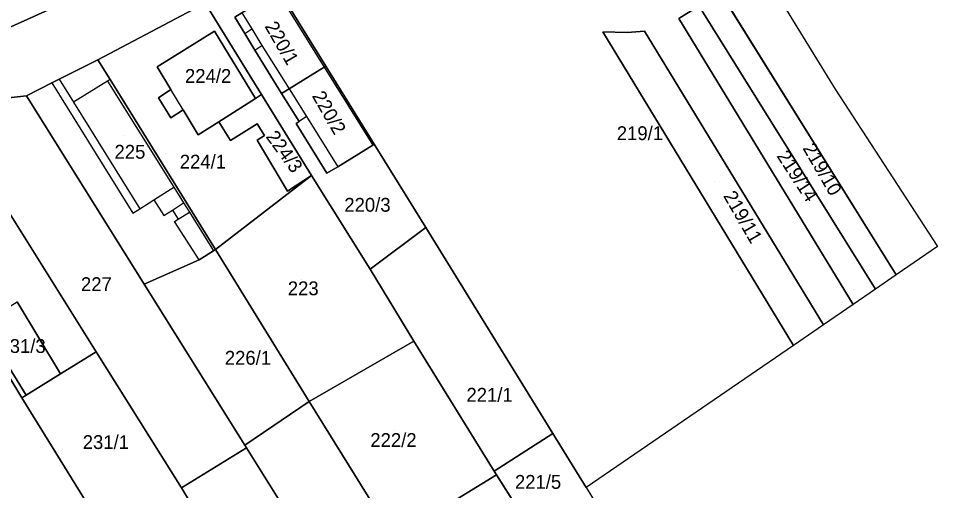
# Model space of a CAD drawing. Extents: x -263943 to -261149, y -1236934 to -1230686.
# Drawn here: x -262396.2 to -262263.3, y -1235567.9 to -1235499.5 of the extents above; entities that cross this region are included whole.
import ezdxf

# ---------------------------------------------------------------- set-up
doc = ezdxf.new("R2010")
doc.units = 0
for name, color, linetype in [('body_kn', 7, 'Continuous'), ('kladpar_druhypozemkov', 7, 'Continuous'), ('kladpar_hranice', 7, 'Continuous'), ('kladpar_parcelnecisla', 7, 'Continuous'), ('kladpar_plochy', 7, 'Continuous'), ('zappar_hrandruhpozemk', 7, 'Continuous')]:
    doc.layers.add(name, color=color, linetype=linetype)

msp = doc.modelspace()

# ---------------------------------------------------------------- linework, layer by layer
at = {"layer": 'body_kn'}
for p, q in [((-262300.75, -1235499.57), (-262300.75, -1235499.57)), ((-262367.88, -1235501.38), (-262367.88, -1235501.38)), ((-262363.49, -1235501.71), (-262363.49, -1235501.71)), ((-262363.49, -1235501.71), (-262363.49, -1235501.71)), ((-262362.49, -1235501.08), (-262362.49, -1235501.08)), ((-262362.49, -1235501.08), (-262362.49, -1235501.08)), ((-262311.72, -1235501.51), (-262311.72, -1235501.51)), ((-262308.21, -1235501.61), (-262308.21, -1235501.61)), ((-262305.71, -1235501.41), (-262305.71, -1235501.41)), ((-262362.03, -1235504.12), (-262362.03, -1235504.12)), ((-262362.03, -1235504.12), (-262362.03, -1235504.12)), ((-262361.01, -1235503.45), (-262361.01, -1235503.45)), ((-262361.01, -1235503.45), (-262361.01, -1235503.45)), ((-262384.73, -1235505.55), (-262384.73, -1235505.55)), ((-262376.17, -1235506.56), (-262376.17, -1235506.56)), ((-262351.99, -1235506.59), (-262351.99, -1235506.59)), ((-262351.99, -1235506.59), (-262351.99, -1235506.59)), ((-262351.75, -1235506.44), (-262351.75, -1235506.44)), ((-262390.31, -1235508.35), (-262390.31, -1235508.35)), ((-262390.31, -1235508.35), (-262390.31, -1235508.35)), ((-262382.96, -1235508.4), (-262382.96, -1235508.4)), ((-262382.96, -1235508.4), (-262382.96, -1235508.4)), ((-262391.39, -1235508.89), (-262391.39, -1235508.89)), ((-262391.39, -1235508.89), (-262391.39, -1235508.89)), ((-262383.36, -1235508.65), (-262383.36, -1235508.65)), ((-262374.2, -1235509.81), (-262374.2, -1235509.81)), ((-262357.08, -1235509.74), (-262357.08, -1235509.74)), ((-262357.08, -1235509.74), (-262357.08, -1235509.74)), ((-262278.11, -1235509.77), (-262278.11, -1235509.77)), ((-262395.05, -1235510.73), (-262395.05, -1235510.73)), ((-262375.99, -1235511.04), (-262375.99, -1235511.04)), ((-262361.93, -1235511.11), (-262361.93, -1235511.11)), ((-262361.06, -1235510.56), (-262361.06, -1235510.56)), ((-262361.06, -1235510.56), (-262361.06, -1235510.56)), ((-262358.2, -1235510.43), (-262358.2, -1235510.43)), ((-262388.25, -1235511.67), (-262388.25, -1235511.67)), ((-262388.25, -1235511.67), (-262388.25, -1235511.67)), ((-262374.2, -1235513.92), (-262374.2, -1235513.92)), ((-262372.39, -1235512.79), (-262372.39, -1235512.79)), ((-262372.39, -1235512.79), (-262372.39, -1235512.79)), ((-262354.59, -1235513.73), (-262354.59, -1235513.73)), ((-262354.59, -1235513.73), (-262354.59, -1235513.73)), ((-262367.26, -1235514.49), (-262367.26, -1235514.49)), ((-262367.26, -1235514.49), (-262367.26, -1235514.49)), ((-262361.68, -1235514.8), (-262361.68, -1235514.8)), ((-262356.07, -1235514.74), (-262356.07, -1235514.74)), ((-262355.62, -1235514.44), (-262355.62, -1235514.44)), ((-262370.22, -1235516.37), (-262370.22, -1235516.37)), ((-262360.64, -1235516.5), (-262360.64, -1235516.5)), ((-262365.58, -1235517.2), (-262365.58, -1235517.2)), ((-262361.68, -1235517.14), (-262361.68, -1235517.14)), ((-262344.98, -1235517.87), (-262344.98, -1235517.87)), ((-262344.98, -1235517.87), (-262344.98, -1235517.87)), ((-262344.77, -1235517.74), (-262344.77, -1235517.74)), ((-262350.04, -1235521), (-262350.04, -1235521)), ((-262353.85, -1235522.27), (-262353.85, -1235522.27)), ((-262351.65, -1235521.93), (-262351.65, -1235521.93)), ((-262373.76, -1235523.97), (-262373.76, -1235523.97)), ((-262373.76, -1235523.97), (-262373.76, -1235523.97)), ((-262357.32, -1235524.52), (-262357.32, -1235524.52)), ((-262376.65, -1235525.8), (-262376.65, -1235525.8)), ((-262378.68, -1235527.1), (-262378.68, -1235527.1)), ((-262372.34, -1235526.24), (-262372.34, -1235526.24)), ((-262379.68, -1235527.73), (-262379.68, -1235527.73)), ((-262375.19, -1235528.06), (-262375.19, -1235528.06)), ((-262373.96, -1235527.27), (-262373.96, -1235527.27)), ((-262371.5, -1235527.58), (-262371.5, -1235527.58)), ((-262373.66, -1235528.91), (-262373.66, -1235528.91)), ((-262373.13, -1235528.58), (-262373.13, -1235528.58)), ((-262373.13, -1235528.58), (-262373.13, -1235528.58)), ((-262337.32, -1235529.79), (-262337.32, -1235529.79)), ((-262368.01, -1235533.15), (-262368.01, -1235533.15)), ((-262367.72, -1235532.96), (-262367.72, -1235532.96)), ((-262367.72, -1235532.96), (-262367.72, -1235532.96)), ((-262263.31, -1235532.56), (-262263.31, -1235532.56)), ((-262370.09, -1235534.49), (-262370.09, -1235534.49)), ((-262370.09, -1235534.49), (-262370.09, -1235534.49)), ((-262345.35, -1235535.81), (-262345.35, -1235535.81)), ((-262345.35, -1235535.81), (-262345.35, -1235535.81)), ((-262269.29, -1235536.66), (-262269.29, -1235536.66)), ((-262269.29, -1235536.66), (-262269.29, -1235536.66)), ((-262378.05, -1235537.97), (-262378.05, -1235537.97)), ((-262378.05, -1235537.97), (-262378.05, -1235537.97)), ((-262272.28, -1235538.71), (-262272.28, -1235538.71)), ((-262272.28, -1235538.71), (-262272.28, -1235538.71)), ((-262275.51, -1235540.93), (-262275.51, -1235540.93)), ((-262279.83, -1235543.89), (-262279.83, -1235543.89)), ((-262279.83, -1235543.89), (-262279.83, -1235543.89)), ((-262339.06, -1235546.21), (-262339.06, -1235546.21)), ((-262339.06, -1235546.21), (-262339.06, -1235546.21)), ((-262284.13, -1235546.84), (-262284.13, -1235546.84)), ((-262384.97, -1235547.8), (-262384.97, -1235547.8)), ((-262384.97, -1235547.8), (-262384.97, -1235547.8)), ((-262390.14, -1235550.98), (-262390.14, -1235550.98)), ((-262395.72, -1235554.42), (-262395.72, -1235554.42)), ((-262395.72, -1235554.42), (-262395.72, -1235554.42)), ((-262395.09, -1235554.03), (-262395.09, -1235554.03)), ((-262354.2, -1235554.96), (-262354.2, -1235554.96)), ((-262354.2, -1235554.96), (-262354.2, -1235554.96)), ((-262318.94, -1235559.57), (-262318.94, -1235559.57)), ((-262363.48, -1235561.29), (-262363.48, -1235561.29)), ((-262363.25, -1235561.66), (-262363.25, -1235561.66)), ((-262327.41, -1235565.03), (-262327.41, -1235565.03)), ((-262327.41, -1235565.03), (-262327.41, -1235565.03)), ((-262327.07, -1235565.59), (-262327.07, -1235565.59)), ((-262372.64, -1235567.43), (-262372.64, -1235567.43)), ((-262314.11, -1235567.4), (-262314.11, -1235567.4)), ((-262314.11, -1235567.4), (-262314.11, -1235567.4))]:
    msp.add_line(p, q, dxfattribs=at)
at = {"layer": 'kladpar_druhypozemkov'}
for p, q in [((-262357.06, -1235502.8), (-262357.06, -1235502.8)), ((-262367.9, -1235506.89), (-262367.9, -1235506.89)), ((-262350.16, -1235513.3), (-262350.16, -1235513.3)), ((-262307.07, -1235515.01), (-262307.07, -1235515.01)), ((-262285.6, -1235515.26), (-262285.6, -1235515.26)), ((-262381.05, -1235516.49), (-262381.05, -1235516.49)), ((-262359.15, -1235516.27), (-262359.15, -1235516.27)), ((-262288.39, -1235517.88), (-262288.39, -1235517.88)), ((-262369.44, -1235519.86), (-262369.44, -1235519.86)), ((-262295.61, -1235523.08), (-262295.61, -1235523.08)), ((-262345.46, -1235525.16), (-262345.46, -1235525.16)), ((-262385.25, -1235537.34), (-262385.25, -1235537.34)), ((-262355.25, -1235537.29), (-262355.25, -1235537.29)), ((-262395.85, -1235545.39), (-262395.85, -1235545.39)), ((-262363.17, -1235547.68), (-262363.17, -1235547.68)), ((-262328.2, -1235552.84), (-262328.2, -1235552.84)), ((-262341.85, -1235559.09), (-262341.85, -1235559.09)), ((-262384.15, -1235559.49), (-262384.15, -1235559.49)), ((-262320.95, -1235565.73), (-262320.95, -1235565.73))]:
    msp.add_line(p, q, dxfattribs=at)
at = {"layer": 'kladpar_hranice'}
for p, q in [((-262295.46, -1235494.6), (-262269.29, -1235536.66)), ((-262269.29, -1235536.66), (-262295.46, -1235494.6)), ((-262297.9, -1235497.61), (-262272.28, -1235538.71)), ((-262272.28, -1235538.71), (-262297.9, -1235497.61)), ((-262275.51, -1235540.93), (-262300.75, -1235499.57)), ((-262300.75, -1235499.57), (-262275.51, -1235540.93)), ((-262284.13, -1235546.84), (-262311.72, -1235501.51)), ((-262311.72, -1235501.51), (-262284.13, -1235546.84)), ((-262305.71, -1235501.41), (-262279.83, -1235543.89)), ((-262279.83, -1235543.89), (-262305.71, -1235501.41)), ((-262269.29, -1235536.66), (-262272.28, -1235538.71)), ((-262272.28, -1235538.71), (-262275.51, -1235540.93)), ((-262275.51, -1235540.93), (-262279.83, -1235543.89)), ((-262279.83, -1235543.89), (-262284.13, -1235546.84)), ((-262284.13, -1235546.84), (-262314.11, -1235567.4))]:
    msp.add_line(p, q, dxfattribs=at)
for points in [[(-262305.27, -1235478.82), (-262302.09, -1235470.1), (-262290.98, -1235488.82), (-262278.11, -1235509.77), (-262263.31, -1235532.56), (-262269.29, -1235536.66)], [(-262395.68, -1235477.69), (-262384.68, -1235495.02), (-262402.61, -1235503.12), (-262405.02, -1235499.41), (-262405.09, -1235499.31), (-262410.45, -1235491.06), (-262413.48, -1235486.39), (-262413.55, -1235486.29), (-262413.93, -1235485.71), (-262406.13, -1235480.15), (-262402.41, -1235477.5), (-262397.81, -1235474.3), (-262395.68, -1235477.69)], [(-262315.72, -1235494.94), (-262321.72, -1235497.33), (-262340.58, -1235497.45), (-262349.26, -1235495.32), (-262360.28, -1235492.67), (-262369.21, -1235497.34), (-262384.73, -1235505.55), (-262390.31, -1235508.35), (-262391.39, -1235508.89), (-262395.05, -1235510.73), (-262402, -1235511.5)], [(-262345.35, -1235535.81), (-262353.85, -1235522.27), (-262361.06, -1235510.56), (-262369.21, -1235497.34), (-262360.28, -1235492.67), (-262358.51, -1235495.52), (-262358.78, -1235495.68), (-262363.94, -1235498.76), (-262364.92, -1235499.35), (-262363.49, -1235501.71), (-262362.03, -1235504.12), (-262358.2, -1235510.43), (-262355.62, -1235514.44), (-262356.07, -1235514.74), (-262351.65, -1235521.93), (-262350.04, -1235521), (-262344.98, -1235517.87), (-262344.77, -1235517.74), (-262337.32, -1235529.79), (-262345.35, -1235535.81)], [(-262314.11, -1235567.4), (-262318.94, -1235559.57), (-262337.32, -1235529.79), (-262344.77, -1235517.74), (-262351.75, -1235506.44), (-262358.51, -1235495.52), (-262360.28, -1235492.67), (-262349.26, -1235495.32), (-262340.58, -1235497.45), (-262321.72, -1235497.33), (-262315.72, -1235494.94)], [(-262402.61, -1235503.12), (-262384.68, -1235495.02)], [(-262295.46, -1235494.6), (-262297.9, -1235497.61), (-262298.19, -1235497.96), (-262300.75, -1235499.57)], [(-262351.99, -1235506.59), (-262357.08, -1235509.74), (-262358.2, -1235510.43), (-262362.03, -1235504.12), (-262363.49, -1235501.71), (-262364.92, -1235499.35), (-262363.94, -1235498.76), (-262358.78, -1235495.68), (-262358.51, -1235495.52), (-262351.75, -1235506.44), (-262351.99, -1235506.59)], [(-262369.21, -1235497.34), (-262361.06, -1235510.56), (-262361.93, -1235511.11), (-262367.88, -1235501.38), (-262376.17, -1235506.56), (-262374.2, -1235509.81), (-262375.99, -1235511.04), (-262374.2, -1235513.92), (-262372.39, -1235512.79), (-262370.22, -1235516.37), (-262367.26, -1235514.49), (-262365.58, -1235517.2), (-262361.68, -1235514.8), (-262360.64, -1235516.5), (-262361.68, -1235517.14), (-262357.32, -1235524.52), (-262353.85, -1235522.27), (-262367.72, -1235532.96), (-262382.96, -1235508.4), (-262384.73, -1235505.55), (-262369.21, -1235497.34)], [(-262300.75, -1235499.57), (-262298.19, -1235497.96), (-262297.9, -1235497.61)], [(-262367.26, -1235514.49), (-262370.22, -1235516.37), (-262372.39, -1235512.79), (-262374.2, -1235513.92), (-262375.99, -1235511.04), (-262374.2, -1235509.81), (-262376.17, -1235506.56), (-262367.88, -1235501.38), (-262361.93, -1235511.11), (-262367.26, -1235514.49)], [(-262311.72, -1235501.51), (-262308.21, -1235501.61), (-262305.71, -1235501.41)], [(-262305.71, -1235501.41), (-262308.21, -1235501.61), (-262311.72, -1235501.51)], [(-262378.05, -1235537.97), (-262395.05, -1235510.73), (-262391.39, -1235508.89), (-262390.31, -1235508.35), (-262384.73, -1235505.55), (-262382.96, -1235508.4), (-262367.72, -1235532.96), (-262368.01, -1235533.15), (-262370.09, -1235534.49), (-262378.05, -1235537.97)], [(-262344.98, -1235517.87), (-262350.04, -1235521), (-262351.65, -1235521.93), (-262356.07, -1235514.74), (-262355.62, -1235514.44), (-262358.2, -1235510.43), (-262357.08, -1235509.74), (-262351.99, -1235506.59), (-262351.75, -1235506.44), (-262344.77, -1235517.74), (-262344.98, -1235517.87)], [(-262384.97, -1235547.8), (-262406.48, -1235513.46), (-262402, -1235511.5), (-262395.05, -1235510.73), (-262378.05, -1235537.97), (-262363.48, -1235561.29), (-262363.25, -1235561.66), (-262372.64, -1235567.43), (-262384.97, -1235547.8)], [(-262361.06, -1235510.56), (-262353.85, -1235522.27), (-262357.32, -1235524.52), (-262361.68, -1235517.14), (-262360.64, -1235516.5), (-262361.68, -1235514.8), (-262365.58, -1235517.2), (-262367.26, -1235514.49), (-262361.93, -1235511.11), (-262361.06, -1235510.56)], [(-262401.5, -1235543.68), (-262395.09, -1235554.03), (-262395.72, -1235554.42), (-262401.77, -1235544.46), (-262404.76, -1235539.55), (-262406.48, -1235536.72), (-262415.64, -1235521.66), (-262417.74, -1235518.21), (-262406.48, -1235513.46), (-262384.97, -1235547.8), (-262390.14, -1235550.98), (-262396.42, -1235540.54)], [(-262367.72, -1235532.96), (-262353.85, -1235522.27), (-262345.35, -1235535.81), (-262339.06, -1235546.21), (-262354.2, -1235554.96), (-262367.72, -1235532.96)], [(-262327.41, -1235565.03), (-262339.06, -1235546.21), (-262345.35, -1235535.81), (-262337.32, -1235529.79), (-262318.94, -1235559.57), (-262327.41, -1235565.03)], [(-262378.05, -1235537.97), (-262370.09, -1235534.49), (-262368.01, -1235533.15), (-262367.72, -1235532.96), (-262354.2, -1235554.96), (-262363.48, -1235561.29), (-262378.05, -1235537.97)], [(-262396.42, -1235540.54), (-262390.14, -1235550.98), (-262395.09, -1235554.03), (-262401.5, -1235543.68), (-262396.42, -1235540.54)], [(-262395.72, -1235554.42), (-262386.28, -1235569.73), (-262396.68, -1235576.1), (-262412.35, -1235550.62), (-262406.48, -1235547.17), (-262401.77, -1235544.46), (-262395.72, -1235554.42)], [(-262339.06, -1235546.21), (-262327.41, -1235565.03), (-262327.07, -1235565.59), (-262341.96, -1235574.67), (-262354.2, -1235554.96), (-262339.06, -1235546.21)], [(-262386.28, -1235569.73), (-262395.72, -1235554.42), (-262395.09, -1235554.03), (-262390.14, -1235550.98), (-262384.97, -1235547.8), (-262372.64, -1235567.43), (-262369.75, -1235572.25), (-262380.5, -1235579.04), (-262386.28, -1235569.73)], [(-262347.35, -1235587.12), (-262363.25, -1235561.66), (-262363.48, -1235561.29), (-262354.2, -1235554.96)], [(-262354.2, -1235554.96), (-262341.96, -1235574.67), (-262323.43, -1235603.77), (-262323.98, -1235604.08), (-262327.25, -1235598.78), (-262330.89, -1235600.82), (-262327.45, -1235606.06), (-262333.24, -1235609.37), (-262347.35, -1235587.12)], [(-262327.41, -1235565.03), (-262318.94, -1235559.57), (-262314.11, -1235567.4), (-262300.39, -1235589.57)], [(-262342.8, -1235614.72), (-262344.01, -1235612.83), (-262344.27, -1235612.42), (-262350.81, -1235602.22), (-262354.64, -1235596.25), (-262356.41, -1235593.48), (-262369.75, -1235572.25), (-262372.64, -1235567.43), (-262363.25, -1235561.66), (-262347.35, -1235587.12), (-262333.24, -1235609.37), (-262342.8, -1235614.72)], [(-262341.96, -1235574.67), (-262327.07, -1235565.59), (-262308.37, -1235595.03), (-262323.43, -1235603.77), (-262341.96, -1235574.67)], [(-262300.39, -1235589.57), (-262308.37, -1235595.03), (-262327.07, -1235565.59), (-262327.41, -1235565.03)]]:
    msp.add_lwpolyline(points, dxfattribs=at)
at = {"layer": 'kladpar_plochy'}
for p, q in [((-262406.48, -1235513.46), (-262384.97, -1235547.8)), ((-262390.14, -1235550.98), (-262396.42, -1235540.54)), ((-262395.72, -1235554.42), (-262401.77, -1235544.46)), ((-262401.5, -1235543.68), (-262395.09, -1235554.03)), ((-262384.97, -1235547.8), (-262390.14, -1235550.98)), ((-262395.09, -1235554.03), (-262395.72, -1235554.42)), ((-262363.48, -1235561.29), (-262354.2, -1235554.96)), ((-262354.2, -1235554.96), (-262341.96, -1235574.67)), ((-262327.41, -1235565.03), (-262318.94, -1235559.57)), ((-262318.94, -1235559.57), (-262314.11, -1235567.4)), ((-262363.25, -1235561.66), (-262363.48, -1235561.29)), ((-262347.35, -1235587.12), (-262363.25, -1235561.66)), ((-262327.07, -1235565.59), (-262327.41, -1235565.03)), ((-262308.37, -1235595.03), (-262327.07, -1235565.59)), ((-262314.11, -1235567.4), (-262300.39, -1235589.57))]:
    msp.add_line(p, q, dxfattribs=at)
for points in [[(-262395.68, -1235477.69), (-262384.68, -1235495.02), (-262402.61, -1235503.12), (-262405.02, -1235499.41), (-262405.09, -1235499.31), (-262410.45, -1235491.06), (-262413.48, -1235486.39), (-262413.55, -1235486.29), (-262413.93, -1235485.71), (-262406.13, -1235480.15), (-262402.41, -1235477.5), (-262397.81, -1235474.3)], [(-262345.35, -1235535.81), (-262353.85, -1235522.27), (-262361.06, -1235510.56), (-262369.21, -1235497.34), (-262360.28, -1235492.67), (-262358.51, -1235495.52), (-262358.78, -1235495.68), (-262363.94, -1235498.76), (-262364.92, -1235499.35), (-262363.49, -1235501.71), (-262362.03, -1235504.12), (-262358.2, -1235510.43), (-262355.62, -1235514.44), (-262356.07, -1235514.74), (-262351.65, -1235521.93), (-262350.04, -1235521), (-262344.98, -1235517.87), (-262344.77, -1235517.74), (-262337.32, -1235529.79)], [(-262269.29, -1235536.66), (-262272.28, -1235538.71), (-262297.9, -1235497.61), (-262295.46, -1235494.6)], [(-262351.99, -1235506.59), (-262357.08, -1235509.74), (-262358.2, -1235510.43), (-262362.03, -1235504.12), (-262363.49, -1235501.71), (-262364.92, -1235499.35), (-262363.94, -1235498.76), (-262358.78, -1235495.68), (-262358.51, -1235495.52), (-262351.75, -1235506.44)], [(-262369.21, -1235497.34), (-262361.06, -1235510.56), (-262361.93, -1235511.11), (-262367.88, -1235501.38), (-262376.17, -1235506.56), (-262374.2, -1235509.81), (-262375.99, -1235511.04), (-262374.2, -1235513.92), (-262372.39, -1235512.79), (-262370.22, -1235516.37), (-262367.26, -1235514.49), (-262365.58, -1235517.2), (-262361.68, -1235514.8), (-262360.64, -1235516.5), (-262361.68, -1235517.14), (-262357.32, -1235524.52), (-262353.85, -1235522.27), (-262367.72, -1235532.96), (-262382.96, -1235508.4), (-262384.73, -1235505.55)], [(-262272.28, -1235538.71), (-262275.51, -1235540.93), (-262300.75, -1235499.57), (-262298.19, -1235497.96), (-262297.9, -1235497.61)], [(-262367.26, -1235514.49), (-262370.22, -1235516.37), (-262372.39, -1235512.79), (-262374.2, -1235513.92), (-262375.99, -1235511.04), (-262374.2, -1235509.81), (-262376.17, -1235506.56), (-262367.88, -1235501.38), (-262361.93, -1235511.11)], [(-262279.83, -1235543.89), (-262284.13, -1235546.84), (-262311.72, -1235501.51), (-262308.21, -1235501.61), (-262305.71, -1235501.41)], [(-262378.05, -1235537.97), (-262395.05, -1235510.73), (-262391.39, -1235508.89), (-262390.31, -1235508.35), (-262384.73, -1235505.55), (-262382.96, -1235508.4), (-262367.72, -1235532.96), (-262368.01, -1235533.15), (-262370.09, -1235534.49)], [(-262344.98, -1235517.87), (-262350.04, -1235521), (-262351.65, -1235521.93), (-262356.07, -1235514.74), (-262355.62, -1235514.44), (-262358.2, -1235510.43), (-262357.08, -1235509.74), (-262351.99, -1235506.59), (-262351.75, -1235506.44), (-262344.77, -1235517.74)], [(-262384.97, -1235547.8), (-262406.48, -1235513.46), (-262402, -1235511.5), (-262395.05, -1235510.73), (-262378.05, -1235537.97), (-262363.48, -1235561.29), (-262363.25, -1235561.66), (-262372.64, -1235567.43)], [(-262361.06, -1235510.56), (-262353.85, -1235522.27), (-262357.32, -1235524.52), (-262361.68, -1235517.14), (-262360.64, -1235516.5), (-262361.68, -1235514.8), (-262365.58, -1235517.2), (-262367.26, -1235514.49), (-262361.93, -1235511.11)], [(-262367.72, -1235532.96), (-262353.85, -1235522.27), (-262345.35, -1235535.81), (-262339.06, -1235546.21), (-262354.2, -1235554.96)], [(-262327.41, -1235565.03), (-262339.06, -1235546.21), (-262345.35, -1235535.81), (-262337.32, -1235529.79), (-262318.94, -1235559.57)], [(-262378.05, -1235537.97), (-262370.09, -1235534.49), (-262368.01, -1235533.15), (-262367.72, -1235532.96), (-262354.2, -1235554.96), (-262363.48, -1235561.29)], [(-262396.42, -1235540.54), (-262390.14, -1235550.98), (-262395.09, -1235554.03), (-262401.5, -1235543.68)], [(-262395.72, -1235554.42), (-262386.28, -1235569.73), (-262396.68, -1235576.1), (-262412.35, -1235550.62), (-262406.48, -1235547.17), (-262401.77, -1235544.46)], [(-262339.06, -1235546.21), (-262327.41, -1235565.03), (-262327.07, -1235565.59), (-262341.96, -1235574.67), (-262354.2, -1235554.96)], [(-262386.28, -1235569.73), (-262395.72, -1235554.42), (-262395.09, -1235554.03), (-262390.14, -1235550.98), (-262384.97, -1235547.8), (-262372.64, -1235567.43), (-262369.75, -1235572.25), (-262380.5, -1235579.04)], [(-262342.8, -1235614.72), (-262344.01, -1235612.83), (-262344.27, -1235612.42), (-262350.81, -1235602.22), (-262354.64, -1235596.25), (-262356.41, -1235593.48), (-262369.75, -1235572.25), (-262372.64, -1235567.43), (-262363.25, -1235561.66), (-262347.35, -1235587.12), (-262333.24, -1235609.37)], [(-262341.96, -1235574.67), (-262327.07, -1235565.59), (-262308.37, -1235595.03), (-262323.43, -1235603.77)]]:
    msp.add_lwpolyline(points, close=True, dxfattribs=at)
for points in [[(-262290.98, -1235488.82), (-262278.11, -1235509.77), (-262263.31, -1235532.56), (-262269.29, -1235536.66), (-262295.46, -1235494.6)], [(-262402.61, -1235503.12), (-262384.68, -1235495.02)], [(-262298.19, -1235497.96), (-262300.75, -1235499.57), (-262275.51, -1235540.93), (-262279.83, -1235543.89), (-262305.71, -1235501.41), (-262308.21, -1235501.61), (-262311.72, -1235501.51), (-262284.13, -1235546.84), (-262314.11, -1235567.4), (-262318.94, -1235559.57), (-262337.32, -1235529.79), (-262344.77, -1235517.74), (-262351.75, -1235506.44), (-262358.51, -1235495.52)], [(-262369.21, -1235497.34), (-262384.73, -1235505.55), (-262390.31, -1235508.35), (-262391.39, -1235508.89), (-262395.05, -1235510.73), (-262402, -1235511.5)]]:
    msp.add_lwpolyline(points, dxfattribs=at)
at = {"layer": 'zappar_hrandruhpozemk'}
for p, q in [((-262358.78, -1235495.68), (-262351.99, -1235506.59)), ((-262363.94, -1235498.76), (-262362.49, -1235501.08)), ((-262363.49, -1235501.71), (-262362.49, -1235501.08)), ((-262362.49, -1235501.08), (-262361.01, -1235503.45)), ((-262362.03, -1235504.12), (-262361.01, -1235503.45)), ((-262361.01, -1235503.45), (-262357.08, -1235509.74)), ((-262351.99, -1235506.59), (-262344.98, -1235517.87)), ((-262390.31, -1235508.35), (-262388.25, -1235511.67)), ((-262382.96, -1235508.4), (-262383.36, -1235508.65)), ((-262391.39, -1235508.89), (-262379.68, -1235527.73)), ((-262383.36, -1235508.65), (-262388.25, -1235511.67)), ((-262383.36, -1235508.65), (-262373.76, -1235523.97)), ((-262372.39, -1235512.79), (-262374.2, -1235509.81)), ((-262388.25, -1235511.67), (-262378.68, -1235527.1)), ((-262354.59, -1235513.73), (-262355.62, -1235514.44)), ((-262376.65, -1235525.8), (-262373.76, -1235523.97)), ((-262373.96, -1235527.27), (-262372.34, -1235526.24)), ((-262373.96, -1235527.27), (-262373.13, -1235528.58)), ((-262373.13, -1235528.58), (-262371.5, -1235527.58))]:
    msp.add_line(p, q, dxfattribs=at)
for points in [[(-262357.08, -1235509.74), (-262354.59, -1235513.73), (-262350.04, -1235521)], [(-262373.76, -1235523.97), (-262372.34, -1235526.24), (-262371.5, -1235527.58), (-262368.01, -1235533.15)], [(-262379.68, -1235527.73), (-262378.68, -1235527.1), (-262376.65, -1235525.8)], [(-262376.65, -1235525.8), (-262375.19, -1235528.06), (-262373.96, -1235527.27)], [(-262370.09, -1235534.49), (-262373.66, -1235528.91), (-262373.13, -1235528.58)]]:
    msp.add_lwpolyline(points, dxfattribs=at)

# ---------------------------------------------------------------- texts
at = {"layer": 'kladpar_parcelnecisla'}
for s, rotation, p in [('220/1', 300, (-262360.67, -1235500.69)), ('220/2', 300, (-262353.83, -1235510.76)), ('224/3', 306, (-262360.52, -1235516.67)), ('219/10', 300, (-262282.88, -1235518.31)), ('219/14', 303, (-262286.65, -1235519.44)), ('219/11', 300, (-262294.36, -1235525.21))]:
    msp.add_text(s, height=2, rotation=rotation, dxfattribs=at).set_placement(p)
for s, p in [('224/2', (-262372.14, -1235508.88)), ('219/1', (-262309.7, -1235517.15)), ('225', (-262382.33, -1235519.84)), ('224/1', (-262372.89, -1235521.27)), ('220/3', (-262349.1, -1235527.51)), ('227', (-262387.18, -1235538.99)), ('223', (-262357.27, -1235539.59)), ('231/3', (-262398.97, -1235547.94)), ('226/1', (-262366.38, -1235549.64)), ('221/1', (-262331.44, -1235554.99)), ('231/1', (-262386.92, -1235561.83)), ('222/2', (-262345.34, -1235561.54)), ('221/5', (-262324.43, -1235567.59))]:
    msp.add_text(s, height=2, dxfattribs=at).set_placement(p)

doc.saveas('drawing.dxf')
